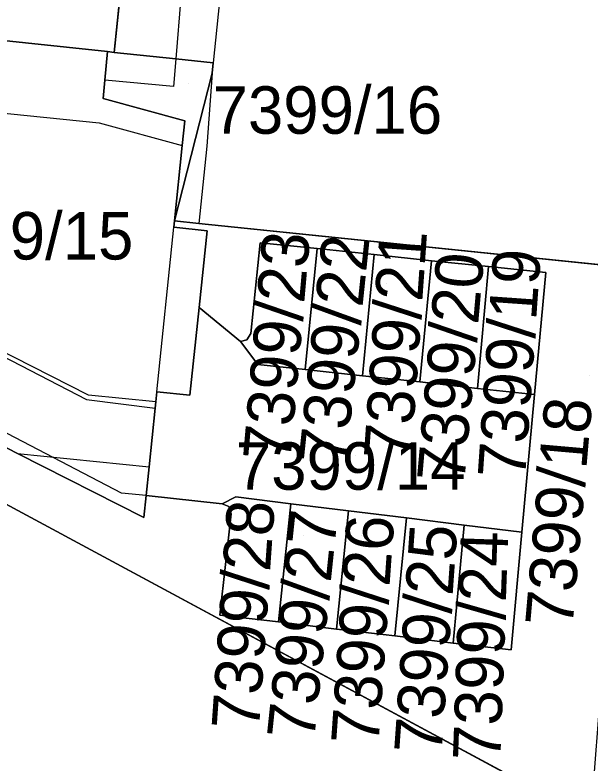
# Model space of a CAD drawing. Extents: x -266199 to -261993, y -1239047 to -1235108.
# Drawn here: x -263650.87 to -263626.65, y -1236327.52 to -1236295.99 of the extents above; entities that cross this region are included whole.
import ezdxf

# ---------------------------------------------------------------- set-up
doc = ezdxf.new("R2010")
doc.units = 0
for name, color, linetype in [('body_kn', 7, 'Continuous'), ('kladpar_druhypozemkov', 7, 'Continuous'), ('kladpar_hranice', 7, 'Continuous'), ('kladpar_parcelnecisla', 7, 'Continuous'), ('kladpar_plochy', 7, 'Continuous'), ('kladpar_sipky', 7, 'Continuous'), ('tarchy_linie', 7, 'Continuous'), ('zappar_hrandruhpozemk', 7, 'Continuous')]:
    doc.layers.add(name, color=color, linetype=linetype)

msp = doc.modelspace()

# ---------------------------------------------------------------- linework, layer by layer
at = {"layer": 'body_kn'}
for p, q in [((-263646.97, -1236297.54), (-263646.97, -1236297.54)), ((-263646.69, -1236297.57), (-263646.69, -1236297.57)), ((-263644.1, -1236297.84), (-263644.1, -1236297.84)), ((-263644.1, -1236297.84), (-263644.1, -1236297.84)), ((-263642.52, -1236298.01), (-263642.52, -1236298.01)), ((-263642.56, -1236298.44), (-263642.56, -1236298.44)), ((-263642.56, -1236298.44), (-263642.56, -1236298.44)), ((-263647.09, -1236298.74), (-263647.09, -1236298.74)), ((-263644.2, -1236299.01), (-263644.2, -1236299.01)), ((-263647.16, -1236299.51), (-263647.16, -1236299.51)), ((-263643.72, -1236300.45), (-263643.72, -1236300.45)), ((-263647.33, -1236300.54), (-263647.33, -1236300.54)), ((-263643.83, -1236301.49), (-263643.83, -1236301.49)), ((-263642.79, -1236301.53), (-263642.79, -1236301.53)), ((-263644.15, -1236304.67), (-263644.15, -1236304.67)), ((-263644.15, -1236304.67), (-263644.15, -1236304.67)), ((-263643.13, -1236304.78), (-263643.13, -1236304.78)), ((-263644.18, -1236304.94), (-263644.18, -1236304.94)), ((-263644.18, -1236304.94), (-263644.18, -1236304.94)), ((-263642.78, -1236305.09), (-263642.78, -1236305.09)), ((-263640.54, -1236305.59), (-263640.54, -1236305.59)), ((-263640.54, -1236305.59), (-263640.54, -1236305.59)), ((-263638.14, -1236305.84), (-263638.14, -1236305.84)), ((-263635.74, -1236306.09), (-263635.74, -1236306.09)), ((-263633.33, -1236306.35), (-263633.33, -1236306.35)), ((-263630.93, -1236306.6), (-263630.93, -1236306.6)), ((-263628.52, -1236306.85), (-263628.52, -1236306.85)), ((-263643.12, -1236308.32), (-263643.12, -1236308.32)), ((-263643.12, -1236308.32), (-263643.12, -1236308.32)), ((-263640.94, -1236309.42), (-263640.94, -1236309.42)), ((-263641.37, -1236309.75), (-263641.37, -1236309.75)), ((-263641.1, -1236309.68), (-263641.1, -1236309.68)), ((-263640.64, -1236310.72), (-263640.64, -1236310.72)), ((-263640.64, -1236310.72), (-263640.64, -1236310.72)), ((-263638.65, -1236310.94), (-263638.65, -1236310.94)), ((-263638.65, -1236310.94), (-263638.65, -1236310.94)), ((-263636.24, -1236311.2), (-263636.24, -1236311.2)), ((-263636.24, -1236311.2), (-263636.24, -1236311.2)), ((-263633.82, -1236311.46), (-263633.82, -1236311.46)), ((-263633.82, -1236311.46), (-263633.82, -1236311.46)), ((-263631.4, -1236311.73), (-263631.4, -1236311.73)), ((-263647.77, -1236312.01), (-263647.77, -1236312.01)), ((-263644.89, -1236311.88), (-263644.89, -1236311.88)), ((-263643.51, -1236312.02), (-263643.51, -1236312.02)), ((-263628.99, -1236311.99), (-263628.99, -1236311.99)), ((-263628.99, -1236311.99), (-263628.99, -1236311.99)), ((-263647.86, -1236312.2), (-263647.86, -1236312.2)), ((-263644.94, -1236312.3), (-263644.94, -1236312.3)), ((-263644.94, -1236312.3), (-263644.94, -1236312.3)), ((-263644.97, -1236312.57), (-263644.97, -1236312.57)), ((-263650.76, -1236314.48), (-263650.76, -1236314.48)), ((-263645.22, -1236315.03), (-263645.22, -1236315.03)), ((-263645.22, -1236315.03), (-263645.22, -1236315.03)), ((-263646.39, -1236316.14), (-263646.39, -1236316.14)), ((-263645.35, -1236316.25), (-263645.35, -1236316.25)), ((-263645.35, -1236316.25), (-263645.35, -1236316.25)), ((-263641.57, -1236316.3), (-263641.57, -1236316.3)), ((-263642.15, -1236316.59), (-263642.15, -1236316.59)), ((-263641.86, -1236316.71), (-263641.86, -1236316.71)), ((-263639.25, -1236316.59), (-263639.25, -1236316.59)), ((-263641.77, -1236317.01), (-263641.77, -1236317.01)), ((-263636.82, -1236316.89), (-263636.82, -1236316.89)), ((-263645.44, -1236317.17), (-263645.44, -1236317.17)), ((-263634.38, -1236317.19), (-263634.38, -1236317.19)), ((-263631.95, -1236317.49), (-263631.95, -1236317.49)), ((-263629.52, -1236317.79), (-263629.52, -1236317.79)), ((-263647.68, -1236318.53), (-263647.68, -1236318.53)), ((-263642.24, -1236321.28), (-263642.24, -1236321.28)), ((-263642.24, -1236321.28), (-263642.24, -1236321.28)), ((-263639.78, -1236321.57), (-263639.78, -1236321.57)), ((-263639.78, -1236321.57), (-263639.78, -1236321.57)), ((-263637.33, -1236321.87), (-263637.33, -1236321.87)), ((-263637.33, -1236321.87), (-263637.33, -1236321.87)), ((-263634.88, -1236322.16), (-263634.88, -1236322.16)), ((-263634.88, -1236322.16), (-263634.88, -1236322.16)), ((-263632.42, -1236322.46), (-263632.42, -1236322.46)), ((-263629.97, -1236322.75), (-263629.97, -1236322.75)), ((-263629.97, -1236322.75), (-263629.97, -1236322.75))]:
    msp.add_line(p, q, dxfattribs=at)
at = {"layer": 'kladpar_druhypozemkov'}
for p, q in [((-263644.04, -1236300.19), (-263644.04, -1236300.19)), ((-263640.17, -1236306.79), (-263640.17, -1236306.79)), ((-263637.63, -1236306.96), (-263637.63, -1236306.96)), ((-263635.24, -1236307.3), (-263635.24, -1236307.3)), ((-263632.78, -1236307.67), (-263632.78, -1236307.67)), ((-263630.37, -1236308.04), (-263630.37, -1236308.04)), ((-263626.67, -1236311.17), (-263626.67, -1236311.17)), ((-263636.53, -1236314.57), (-263636.53, -1236314.57)), ((-263641.35, -1236317.74), (-263641.35, -1236317.74)), ((-263638.74, -1236317.94), (-263638.74, -1236317.94)), ((-263636.28, -1236317.94), (-263636.28, -1236317.94)), ((-263633.89, -1236318.52), (-263633.89, -1236318.52)), ((-263631.43, -1236318.76), (-263631.43, -1236318.76))]:
    msp.add_line(p, q, dxfattribs=at)
at = {"layer": 'kladpar_hranice'}
for p, q in [((-263650.76, -1236314.48), (-263662.85, -1236308.23)), ((-263645.35, -1236316.25), (-263645.22, -1236315.03))]:
    msp.add_line(p, q, dxfattribs=at)
for points in [[(-263612.19, -1236260.01), (-263616.68, -1236272.03), (-263620.76, -1236283.77), (-263623.87, -1236292.6), (-263623.92, -1236296.2), (-263624.44, -1236306.71), (-263643.13, -1236304.78), (-263644.15, -1236304.67), (-263642.56, -1236298.44), (-263642.52, -1236298.01), (-263644.1, -1236297.84), (-263646.69, -1236297.57), (-263645.86, -1236289.61), (-263644.44, -1236289.73), (-263644.28, -1236287.99), (-263645.68, -1236287.82), (-263644.63, -1236277.78), (-263643.86, -1236270.39), (-263642.5, -1236270.57), (-263642.34, -1236268.71), (-263643.68, -1236268.6), (-263642.62, -1236258.38)], [(-263644.63, -1236277.78), (-263645.68, -1236287.82), (-263644.28, -1236287.99), (-263644.44, -1236289.73), (-263645.86, -1236289.61), (-263646.69, -1236297.57), (-263646.97, -1236297.54), (-263655.88, -1236296.59), (-263656, -1236296.58), (-263656.16, -1236298.11), (-263658.05, -1236297.94), (-263658.03, -1236297.64), (-263658, -1236297.36), (-263657.9, -1236296.41), (-263657.1, -1236288.38), (-263658.49, -1236288.21), (-263658.35, -1236286.72), (-263656.94, -1236286.83), (-263655.89, -1236276.61)], [(-263660.59, -1236298.12), (-263656.11, -1236298.57), (-263655.88, -1236296.59), (-263646.97, -1236297.54), (-263647.09, -1236298.74), (-263647.16, -1236299.51), (-263643.72, -1236300.45), (-263643.83, -1236301.49), (-263644.15, -1236304.67), (-263644.18, -1236304.94)], [(-263644.15, -1236304.67), (-263643.83, -1236301.49), (-263643.72, -1236300.45), (-263647.16, -1236299.51), (-263647.09, -1236298.74), (-263646.97, -1236297.54), (-263646.69, -1236297.57), (-263644.1, -1236297.84), (-263642.52, -1236298.01), (-263642.56, -1236298.44), (-263644.15, -1236304.67)], [(-263644.18, -1236304.94), (-263644.15, -1236304.67), (-263643.13, -1236304.78), (-263624.44, -1236306.71), (-263624.52, -1236308.24), (-263626.05, -1236322.28), (-263626.64, -1236329.87), (-263647.68, -1236318.53), (-263663.18, -1236310.18), (-263663.2, -1236309.53), (-263663.16, -1236307.99), (-263663.12, -1236307.77), (-263662.97, -1236307.65), (-263662.79, -1236307.64), (-263662.85, -1236308.23), (-263650.76, -1236314.48)], [(-263644.18, -1236304.94), (-263642.78, -1236305.09), (-263643.12, -1236308.32), (-263643.51, -1236312.02), (-263644.89, -1236311.88)], [(-263643.12, -1236308.32), (-263642.78, -1236305.09), (-263644.18, -1236304.94)], [(-263645.35, -1236316.25), (-263642.15, -1236316.59), (-263641.86, -1236316.71), (-263641.77, -1236317.01), (-263642.24, -1236321.28), (-263639.78, -1236321.57), (-263637.33, -1236321.87), (-263634.88, -1236322.16), (-263632.42, -1236322.46), (-263629.97, -1236322.75), (-263629.52, -1236317.79), (-263628.99, -1236311.99), (-263628.52, -1236306.85), (-263630.93, -1236306.6), (-263633.33, -1236306.35), (-263635.74, -1236306.09), (-263638.14, -1236305.84), (-263640.54, -1236305.59)], [(-263640.54, -1236305.59), (-263640.94, -1236309.42), (-263641.1, -1236309.68), (-263641.37, -1236309.75), (-263643.12, -1236308.32)], [(-263640.54, -1236305.59), (-263638.14, -1236305.84), (-263638.65, -1236310.94), (-263640.64, -1236310.72), (-263641.37, -1236309.75), (-263641.1, -1236309.68), (-263640.94, -1236309.42), (-263640.54, -1236305.59)], [(-263638.65, -1236310.94), (-263638.14, -1236305.84), (-263635.74, -1236306.09), (-263636.24, -1236311.2), (-263638.65, -1236310.94)], [(-263636.24, -1236311.2), (-263635.74, -1236306.09), (-263633.33, -1236306.35), (-263633.82, -1236311.46), (-263636.24, -1236311.2)], [(-263633.82, -1236311.46), (-263633.33, -1236306.35), (-263630.93, -1236306.6), (-263631.4, -1236311.73), (-263633.82, -1236311.46)], [(-263628.99, -1236311.99), (-263631.4, -1236311.73), (-263630.93, -1236306.6), (-263628.52, -1236306.85), (-263628.99, -1236311.99)], [(-263644.89, -1236311.88), (-263643.51, -1236312.02), (-263643.12, -1236308.32)], [(-263643.12, -1236308.32), (-263641.37, -1236309.75), (-263640.64, -1236310.72)], [(-263683.79, -1236386.13), (-263683.28, -1236384.2), (-263682.87, -1236382.65), (-263681.26, -1236376.56), (-263677.47, -1236360.5), (-263674.07, -1236344.44), (-263672.42, -1236336.07), (-263669.63, -1236319.22), (-263668.22, -1236310.72), (-263667.93, -1236308.99), (-263666.3, -1236309.18), (-263663.2, -1236309.53), (-263663.18, -1236310.18), (-263647.68, -1236318.53), (-263626.64, -1236329.87), (-263621.73, -1236332.45), (-263624.18, -1236338.93), (-263633.39, -1236364.05), (-263646.39, -1236399.38), (-263681.38, -1236386.98), (-263683.79, -1236386.13)], [(-263640.64, -1236310.72), (-263638.65, -1236310.94), (-263636.24, -1236311.2), (-263633.82, -1236311.46), (-263631.4, -1236311.73), (-263628.99, -1236311.99), (-263629.52, -1236317.79), (-263631.95, -1236317.49), (-263634.38, -1236317.19), (-263636.82, -1236316.89), (-263639.25, -1236316.59), (-263641.57, -1236316.3), (-263642.15, -1236316.59), (-263645.35, -1236316.25)], [(-263645.22, -1236315.03), (-263644.97, -1236312.57), (-263644.94, -1236312.3), (-263644.89, -1236311.88)], [(-263644.89, -1236311.88), (-263644.94, -1236312.3), (-263644.97, -1236312.57), (-263645.22, -1236315.03)], [(-263650.76, -1236314.48), (-263645.44, -1236317.17), (-263645.35, -1236316.25)], [(-263645.22, -1236315.03), (-263645.35, -1236316.25), (-263645.44, -1236317.17), (-263650.76, -1236314.48)], [(-263642.24, -1236321.28), (-263641.77, -1236317.01), (-263641.86, -1236316.71), (-263642.15, -1236316.59), (-263641.57, -1236316.3), (-263639.25, -1236316.59), (-263639.78, -1236321.57), (-263642.24, -1236321.28)], [(-263639.78, -1236321.57), (-263639.25, -1236316.59), (-263636.82, -1236316.89), (-263637.33, -1236321.87), (-263639.78, -1236321.57)], [(-263637.33, -1236321.87), (-263636.82, -1236316.89), (-263634.38, -1236317.19), (-263634.88, -1236322.16), (-263637.33, -1236321.87)], [(-263634.88, -1236322.16), (-263634.38, -1236317.19), (-263631.95, -1236317.49), (-263632.42, -1236322.46), (-263634.88, -1236322.16)], [(-263629.97, -1236322.75), (-263632.42, -1236322.46), (-263631.95, -1236317.49), (-263629.52, -1236317.79), (-263629.97, -1236322.75)]]:
    msp.add_lwpolyline(points, dxfattribs=at)
at = {"layer": 'kladpar_plochy'}
for p, q in [((-263646.69, -1236297.57), (-263645.86, -1236289.61)), ((-263644.1, -1236297.84), (-263646.69, -1236297.57)), ((-263642.52, -1236298.01), (-263644.1, -1236297.84)), ((-263642.56, -1236298.44), (-263642.52, -1236298.01)), ((-263644.15, -1236304.67), (-263642.56, -1236298.44)), ((-263643.13, -1236304.78), (-263644.15, -1236304.67)), ((-263624.44, -1236306.71), (-263643.13, -1236304.78)), ((-263663.18, -1236310.18), (-263647.68, -1236318.53)), ((-263647.68, -1236318.53), (-263626.64, -1236329.87))]:
    msp.add_line(p, q, dxfattribs=at)
for points in [[(-263644.63, -1236277.78), (-263645.68, -1236287.82), (-263644.28, -1236287.99), (-263644.44, -1236289.73), (-263645.86, -1236289.61), (-263646.69, -1236297.57), (-263646.97, -1236297.54), (-263655.88, -1236296.59), (-263656, -1236296.58), (-263656.16, -1236298.11), (-263658.05, -1236297.94), (-263658.03, -1236297.64), (-263658, -1236297.36), (-263657.9, -1236296.41), (-263657.1, -1236288.38), (-263658.49, -1236288.21), (-263658.35, -1236286.72), (-263656.94, -1236286.83), (-263655.89, -1236276.61)], [(-263644.15, -1236304.67), (-263643.83, -1236301.49), (-263643.72, -1236300.45), (-263647.16, -1236299.51), (-263647.09, -1236298.74), (-263646.97, -1236297.54), (-263646.69, -1236297.57), (-263644.1, -1236297.84), (-263642.52, -1236298.01), (-263642.56, -1236298.44)], [(-263640.54, -1236305.59), (-263638.14, -1236305.84), (-263638.65, -1236310.94), (-263640.64, -1236310.72), (-263641.37, -1236309.75), (-263641.1, -1236309.68), (-263640.94, -1236309.42)], [(-263638.65, -1236310.94), (-263638.14, -1236305.84), (-263635.74, -1236306.09), (-263636.24, -1236311.2)], [(-263636.24, -1236311.2), (-263635.74, -1236306.09), (-263633.33, -1236306.35), (-263633.82, -1236311.46)], [(-263633.82, -1236311.46), (-263633.33, -1236306.35), (-263630.93, -1236306.6), (-263631.4, -1236311.73)], [(-263628.99, -1236311.99), (-263631.4, -1236311.73), (-263630.93, -1236306.6), (-263628.52, -1236306.85)], [(-263640.64, -1236310.72), (-263638.65, -1236310.94), (-263636.24, -1236311.2), (-263633.82, -1236311.46), (-263631.4, -1236311.73), (-263628.99, -1236311.99), (-263629.52, -1236317.79), (-263631.95, -1236317.49), (-263634.38, -1236317.19), (-263636.82, -1236316.89), (-263639.25, -1236316.59), (-263641.57, -1236316.3), (-263642.15, -1236316.59), (-263645.35, -1236316.25), (-263645.22, -1236315.03), (-263644.97, -1236312.57), (-263644.94, -1236312.3), (-263644.89, -1236311.88), (-263643.51, -1236312.02), (-263643.12, -1236308.32), (-263641.37, -1236309.75)], [(-263642.24, -1236321.28), (-263641.77, -1236317.01), (-263641.86, -1236316.71), (-263642.15, -1236316.59), (-263641.57, -1236316.3), (-263639.25, -1236316.59), (-263639.78, -1236321.57)], [(-263639.78, -1236321.57), (-263639.25, -1236316.59), (-263636.82, -1236316.89), (-263637.33, -1236321.87)], [(-263637.33, -1236321.87), (-263636.82, -1236316.89), (-263634.38, -1236317.19), (-263634.88, -1236322.16)], [(-263634.88, -1236322.16), (-263634.38, -1236317.19), (-263631.95, -1236317.49), (-263632.42, -1236322.46)], [(-263629.97, -1236322.75), (-263632.42, -1236322.46), (-263631.95, -1236317.49), (-263629.52, -1236317.79)]]:
    msp.add_lwpolyline(points, close=True, dxfattribs=at)
for points in [[(-263655.88, -1236296.59), (-263646.97, -1236297.54), (-263647.09, -1236298.74), (-263647.16, -1236299.51), (-263643.72, -1236300.45), (-263643.83, -1236301.49), (-263644.15, -1236304.67), (-263644.18, -1236304.94), (-263642.78, -1236305.09), (-263643.12, -1236308.32), (-263643.51, -1236312.02), (-263644.89, -1236311.88), (-263644.94, -1236312.3), (-263644.97, -1236312.57), (-263645.22, -1236315.03), (-263645.35, -1236316.25), (-263645.44, -1236317.17), (-263650.76, -1236314.48), (-263662.85, -1236308.23)], [(-263662.85, -1236308.23), (-263650.76, -1236314.48), (-263645.44, -1236317.17), (-263645.35, -1236316.25), (-263642.15, -1236316.59), (-263641.86, -1236316.71), (-263641.77, -1236317.01), (-263642.24, -1236321.28), (-263639.78, -1236321.57), (-263637.33, -1236321.87), (-263634.88, -1236322.16), (-263632.42, -1236322.46), (-263629.97, -1236322.75), (-263629.52, -1236317.79), (-263628.99, -1236311.99), (-263628.52, -1236306.85), (-263630.93, -1236306.6), (-263633.33, -1236306.35), (-263635.74, -1236306.09), (-263638.14, -1236305.84), (-263640.54, -1236305.59), (-263640.94, -1236309.42), (-263641.1, -1236309.68), (-263641.37, -1236309.75), (-263643.12, -1236308.32), (-263642.78, -1236305.09), (-263644.18, -1236304.94), (-263644.15, -1236304.67), (-263643.13, -1236304.78), (-263624.44, -1236306.71)], [(-263626.64, -1236329.87), (-263647.68, -1236318.53), (-263663.18, -1236310.18)]]:
    msp.add_lwpolyline(points, dxfattribs=at)
at = {"layer": 'kladpar_sipky'}
msp.add_line((-263643.57, -1236298.87), (-263643.57, -1236298.87), dxfattribs=at)
at = {"layer": 'tarchy_linie'}
msp.add_lwpolyline([(-263662.51, -1236304.62), (-263647.86, -1236312.2), (-263644.97, -1236312.57), (-263645.22, -1236315.03), (-263645.35, -1236316.25), (-263646.39, -1236316.14), (-263662.66, -1236307.65), (-263662.79, -1236307.64), (-263662.51, -1236304.62)], dxfattribs=at)
at = {"layer": 'zappar_hrandruhpozemk'}
for p, q in [((-263643.44, -1236289.86), (-263644.1, -1236297.84)), ((-263644.1, -1236297.84), (-263644.2, -1236299.01)), ((-263642.56, -1236298.44), (-263642.79, -1236301.53)), ((-263644.2, -1236299.01), (-263647.09, -1236298.74)), ((-263642.79, -1236301.53), (-263643.13, -1236304.78)), ((-263644.89, -1236311.88), (-263644.18, -1236304.94)), ((-263650.76, -1236314.48), (-263645.22, -1236315.03))]:
    msp.add_line(p, q, dxfattribs=at)
for points in [[(-263628.89, -1236128.68), (-263632.53, -1236176.68), (-263633.2, -1236193.64), (-263637.43, -1236234.61), (-263636.82, -1236242.55), (-263640.14, -1236274.76), (-263642.52, -1236298.01)], [(-263655.61, -1236299.7), (-263647.33, -1236300.54), (-263643.83, -1236301.49)], [(-263644.94, -1236312.3), (-263647.77, -1236312.01), (-263656.45, -1236307.6)]]:
    msp.add_lwpolyline(points, dxfattribs=at)

# ---------------------------------------------------------------- texts
at = {"layer": 'kladpar_parcelnecisla'}
for s, p in [('7399/16', (-263642.547, -1236301)), ('7399/15', (-263655.552, -1236306.3)), ('7399/14', (-263641.567, -1236316))]:
    msp.add_text(s, height=2, dxfattribs=at).set_placement(p)
for s, rotation, p in [('7399/23', 85, (-263639.278, -1236314.85)), ('7399/22', 84, (-263636.941, -1236315.002)), ('7399/21', 86, (-263634.189, -1236314.78)), ('7399/20', 85, (-263631.952, -1236315.739)), ('7399/19', 86, (-263629.393, -1236315.573)), ('7399/18', 85, (-263627.398, -1236321.837)), ('7399/28', 86, (-263640.599, -1236326.162)), ('7399/27', 84, (-263638.277, -1236326.598)), ('7399/26', 86, (-263635.567, -1236326.788)), ('7399/25', 86, (-263632.911, -1236327.173)), ('7399/24', 88, (-263630.433, -1236327.444))]:
    msp.add_text(s, height=2, rotation=rotation, dxfattribs=at).set_placement(p)

doc.saveas('drawing.dxf')
